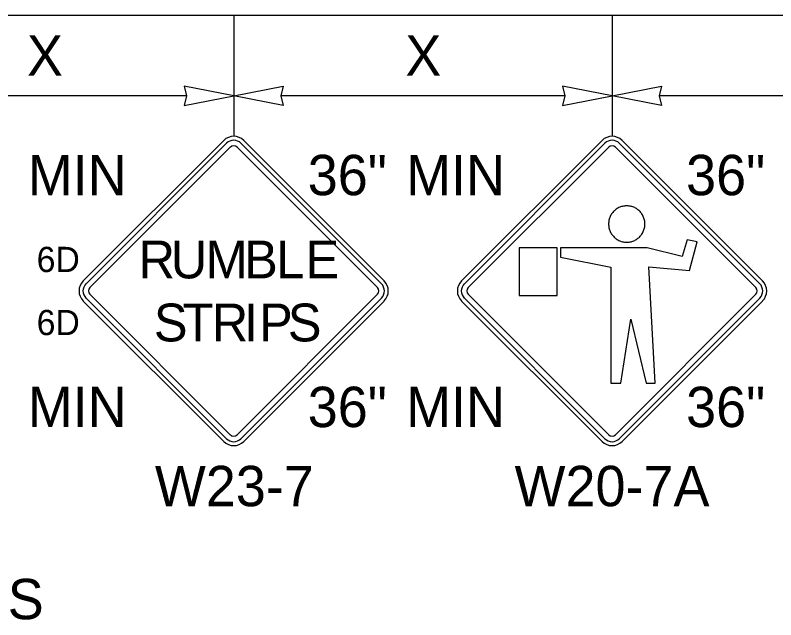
# Model space of a CAD drawing. Extents: x 99998.9 to 100095.7, y 99995 to 100010.7.
# Drawn here: x 100042.344 to 100043.851, y 100004.534 to 100005.732 of the extents above; entities that cross this region are included whole.
import ezdxf

# ---------------------------------------------------------------- set-up
doc = ezdxf.new("R2010")
doc.units = 0
for name, color, linetype in [('RD_ED_ShoulderPavedEdge', 7, 'Continuous'), ('TR_SN_ConstructionSigns', 7, 'Continuous'), ('TR_WZ_WorkZoneDetails', 7, 'Continuous'), ('TR_WZ_WorkZoneTextCurrent', 7, 'Continuous')]:
    doc.layers.add(name, color=color, linetype=linetype)

msp = doc.modelspace()

# ---------------------------------------------------------------- linework, layer by layer
at = {"layer": 'RD_ED_ShoulderPavedEdge'}
msp.add_line((100040.1076, 100005.7323), (100055.6424, 100005.7323), dxfattribs=at)
at = {"layer": 'TR_SN_ConstructionSigns'}
for p, q in [((100042.7568, 100005.4841), (100042.4783, 100005.2057)), ((100043.075, 100005.2057), (100042.7965, 100005.4841)), ((100043.5068, 100005.4841), (100043.2283, 100005.2057)), ((100043.825, 100005.2057), (100043.5465, 100005.4841)), ((100042.7623, 100005.4786), (100042.4839, 100005.2001)), ((100042.4916, 100005.1924), (100042.77, 100005.4708)), ((100042.7833, 100005.4708), (100043.0617, 100005.1924)), ((100043.0694, 100005.2001), (100042.791, 100005.4786)), ((100043.5123, 100005.4786), (100043.2339, 100005.2001)), ((100043.2416, 100005.1924), (100043.52, 100005.4708)), ((100043.5333, 100005.4708), (100043.8117, 100005.1924)), ((100043.8194, 100005.2001), (100043.541, 100005.4786)), ((100043.5307, 100005.3443), (100043.5293, 100005.343)), ((100043.5321, 100005.3456), (100043.5307, 100005.3443)), ((100043.5336, 100005.3468), (100043.5321, 100005.3456)), ((100043.5351, 100005.348), (100043.5336, 100005.3468)), ((100043.5367, 100005.349), (100043.5351, 100005.348)), ((100043.5384, 100005.35), (100043.5367, 100005.349)), ((100043.5401, 100005.3509), (100043.5384, 100005.35)), ((100043.5418, 100005.3517), (100043.5401, 100005.3509)), ((100043.5436, 100005.3524), (100043.5418, 100005.3517)), ((100043.5454, 100005.353), (100043.5436, 100005.3524)), ((100043.5473, 100005.3535), (100043.5454, 100005.353)), ((100043.5492, 100005.3539), (100043.5473, 100005.3535)), ((100043.5511, 100005.3542), (100043.5492, 100005.3539)), ((100043.5529, 100005.3544), (100043.5511, 100005.3542)), ((100043.5549, 100005.3545), (100043.5529, 100005.3544)), ((100043.5568, 100005.3545), (100043.5549, 100005.3545)), ((100043.5587, 100005.3544), (100043.5568, 100005.3545)), ((100043.5606, 100005.3542), (100043.5587, 100005.3544)), ((100043.5625, 100005.3539), (100043.5606, 100005.3542)), ((100043.5644, 100005.3535), (100043.5625, 100005.3539)), ((100043.5662, 100005.353), (100043.5644, 100005.3535)), ((100043.5681, 100005.3524), (100043.5662, 100005.353)), ((100043.5698, 100005.3517), (100043.5681, 100005.3524)), ((100043.5716, 100005.3509), (100043.5698, 100005.3517)), ((100043.5733, 100005.35), (100043.5716, 100005.3509)), ((100043.575, 100005.349), (100043.5733, 100005.35)), ((100043.5765, 100005.348), (100043.575, 100005.349)), ((100043.5781, 100005.3468), (100043.5765, 100005.348)), ((100043.5795, 100005.3456), (100043.5781, 100005.3468)), ((100043.581, 100005.3443), (100043.5795, 100005.3456)), ((100043.5823, 100005.343), (100043.581, 100005.3443)), ((100043.5216, 100005.3298), (100043.5211, 100005.328)), ((100043.5223, 100005.3316), (100043.5216, 100005.3298)), ((100043.523, 100005.3334), (100043.5223, 100005.3316)), ((100043.5238, 100005.3351), (100043.523, 100005.3334)), ((100043.5248, 100005.3368), (100043.5238, 100005.3351)), ((100043.5258, 100005.3385), (100043.5248, 100005.3368)), ((100043.5269, 100005.34), (100043.5258, 100005.3385)), ((100043.5281, 100005.3415), (100043.5269, 100005.34)), ((100043.5293, 100005.343), (100043.5281, 100005.3415)), ((100043.5835, 100005.3415), (100043.5823, 100005.343)), ((100043.5847, 100005.34), (100043.5835, 100005.3415)), ((100043.5858, 100005.3385), (100043.5847, 100005.34)), ((100043.5868, 100005.3368), (100043.5858, 100005.3385)), ((100043.5878, 100005.3351), (100043.5868, 100005.3368)), ((100043.5886, 100005.3334), (100043.5878, 100005.3351)), ((100043.5893, 100005.3316), (100043.5886, 100005.3334)), ((100043.59, 100005.3298), (100043.5893, 100005.3316)), ((100043.5906, 100005.328), (100043.59, 100005.3298)), ((100043.52, 100005.3223), (100043.5198, 100005.3204)), ((100043.5198, 100005.3204), (100043.5198, 100005.3185)), ((100043.5198, 100005.3185), (100043.5198, 100005.3166)), ((100043.5198, 100005.3166), (100043.52, 100005.3147)), ((100043.5203, 100005.3243), (100043.52, 100005.3223)), ((100043.52, 100005.3147), (100043.5203, 100005.3128)), ((100043.5206, 100005.3261), (100043.5203, 100005.3243)), ((100043.5211, 100005.328), (100043.5206, 100005.3261)), ((100043.591, 100005.3261), (100043.5906, 100005.328)), ((100043.5914, 100005.3243), (100043.591, 100005.3261)), ((100043.5917, 100005.3223), (100043.5914, 100005.3243)), ((100043.5914, 100005.3128), (100043.5917, 100005.3147)), ((100043.5918, 100005.3204), (100043.5917, 100005.3223)), ((100043.5917, 100005.3147), (100043.5918, 100005.3166)), ((100043.5918, 100005.3185), (100043.5918, 100005.3204)), ((100043.5918, 100005.3166), (100043.5918, 100005.3185)), ((100043.5203, 100005.3128), (100043.5206, 100005.3109)), ((100043.5206, 100005.3109), (100043.5211, 100005.309)), ((100043.5211, 100005.309), (100043.5216, 100005.3072)), ((100043.5216, 100005.3072), (100043.5223, 100005.3054)), ((100043.5223, 100005.3054), (100043.523, 100005.3036)), ((100043.523, 100005.3036), (100043.5238, 100005.3019)), ((100043.5238, 100005.3019), (100043.5248, 100005.3002)), ((100043.5248, 100005.3002), (100043.5258, 100005.2986)), ((100043.5258, 100005.2986), (100043.5269, 100005.297)), ((100043.5847, 100005.297), (100043.5858, 100005.2986)), ((100043.5858, 100005.2986), (100043.5868, 100005.3002)), ((100043.5868, 100005.3002), (100043.5878, 100005.3019)), ((100043.5878, 100005.3019), (100043.5886, 100005.3036)), ((100043.5886, 100005.3036), (100043.5893, 100005.3054)), ((100043.5893, 100005.3054), (100043.59, 100005.3072)), ((100043.59, 100005.3072), (100043.5906, 100005.309)), ((100043.5906, 100005.309), (100043.591, 100005.3109)), ((100043.591, 100005.3109), (100043.5914, 100005.3128)), ((100043.5269, 100005.297), (100043.5281, 100005.2955)), ((100043.5281, 100005.2955), (100043.5293, 100005.2941)), ((100043.5293, 100005.2941), (100043.5307, 100005.2927)), ((100043.5307, 100005.2927), (100043.5321, 100005.2914)), ((100043.5321, 100005.2914), (100043.5336, 100005.2902)), ((100043.5336, 100005.2902), (100043.5351, 100005.289)), ((100043.5351, 100005.289), (100043.5367, 100005.288)), ((100043.5367, 100005.288), (100043.5384, 100005.287)), ((100043.5384, 100005.287), (100043.5401, 100005.2861)), ((100043.5401, 100005.2861), (100043.5418, 100005.2853)), ((100043.5418, 100005.2853), (100043.5436, 100005.2846)), ((100043.5436, 100005.2846), (100043.5454, 100005.284)), ((100043.5454, 100005.284), (100043.5473, 100005.2835)), ((100043.5473, 100005.2835), (100043.5492, 100005.2831)), ((100043.5492, 100005.2831), (100043.5511, 100005.2828)), ((100043.5511, 100005.2828), (100043.5529, 100005.2826)), ((100043.5587, 100005.2826), (100043.5606, 100005.2828)), ((100043.5606, 100005.2828), (100043.5625, 100005.2831)), ((100043.5625, 100005.2831), (100043.5644, 100005.2835)), ((100043.5644, 100005.2835), (100043.5662, 100005.284)), ((100043.5662, 100005.284), (100043.5681, 100005.2846)), ((100043.5681, 100005.2846), (100043.5698, 100005.2853)), ((100043.5698, 100005.2853), (100043.5716, 100005.2861)), ((100043.5716, 100005.2861), (100043.5733, 100005.287)), ((100043.5733, 100005.287), (100043.575, 100005.288)), ((100043.575, 100005.288), (100043.5765, 100005.289)), ((100043.5765, 100005.289), (100043.5781, 100005.2902)), ((100043.5781, 100005.2902), (100043.5795, 100005.2914)), ((100043.5795, 100005.2914), (100043.581, 100005.2927)), ((100043.581, 100005.2927), (100043.5823, 100005.2941)), ((100043.5823, 100005.2941), (100043.5835, 100005.2955)), ((100043.5835, 100005.2955), (100043.5847, 100005.297)), ((100043.6753, 100005.2869), (100043.6656, 100005.2541)), ((100043.6953, 100005.2833), (100043.6753, 100005.2869)), ((100043.6803, 100005.2265), (100043.6953, 100005.2833)), ((100043.3424, 100005.2712), (100043.3424, 100005.1765)), ((100043.4177, 100005.2712), (100043.3424, 100005.2712)), ((100043.4177, 100005.1765), (100043.4177, 100005.2712)), ((100043.5961, 100005.2712), (100043.4247, 100005.2712)), ((100043.4247, 100005.2712), (100043.4247, 100005.2531)), ((100043.5529, 100005.2826), (100043.5549, 100005.2825)), ((100043.5549, 100005.2825), (100043.5568, 100005.2825)), ((100043.5568, 100005.2825), (100043.5587, 100005.2826)), ((100043.6656, 100005.2541), (100043.5961, 100005.2712)), ((100043.4247, 100005.2531), (100043.5242, 100005.2333)), ((100043.5242, 100005.2333), (100043.5242, 100005.003)), ((100043.6124, 100005.003), (100043.5993, 100005.2334)), ((100043.5993, 100005.2334), (100043.6803, 100005.2265)), ((100042.77, 100004.9007), (100042.4916, 100005.1792)), ((100043.0617, 100005.1792), (100042.7833, 100004.9007)), ((100043.52, 100004.9007), (100043.2416, 100005.1792)), ((100043.8117, 100005.1792), (100043.5333, 100004.9007)), ((100042.4783, 100005.1659), (100042.7568, 100004.8875)), ((100042.4839, 100005.1714), (100042.7623, 100004.893)), ((100042.791, 100004.893), (100043.0694, 100005.1714)), ((100042.7965, 100004.8875), (100043.075, 100005.1659)), ((100043.2283, 100005.1659), (100043.5068, 100004.8875)), ((100043.2339, 100005.1714), (100043.5123, 100004.893)), ((100043.3424, 100005.1765), (100043.4177, 100005.1765)), ((100043.541, 100004.893), (100043.8194, 100005.1714)), ((100043.5465, 100004.8875), (100043.825, 100005.1659)), ((100043.5444, 100005.003), (100043.5641, 100005.1297)), ((100043.5641, 100005.1297), (100043.5944, 100005.003)), ((100043.5242, 100005.003), (100043.5444, 100005.003)), ((100043.5944, 100005.003), (100043.6124, 100005.003))]:
    msp.add_line(p, q, dxfattribs=at)
for centre, radius, start, end in [((100042.7767, 100005.4642), 0.0281, 45, 135), ((100042.7767, 100005.4642), 0.0203, 45, 135), ((100043.5267, 100005.4642), 0.0281, 45, 135), ((100043.5267, 100005.4642), 0.0203, 45, 135), ((100042.7767, 100005.4642), 0.00937, 45, 135), ((100043.5267, 100005.4642), 0.00937, 45, 135), ((100042.4982, 100005.1858), 0.0281, 135, 225), ((100042.4982, 100005.1858), 0.0203, 135, 225), ((100042.4982, 100005.1858), 0.00937, 135, 225), ((100043.0551, 100005.1858), 0.00937, 315, 45), ((100043.0551, 100005.1858), 0.0203, 315, 45), ((100043.0551, 100005.1858), 0.0281, 315, 45), ((100043.2482, 100005.1858), 0.0281, 135, 225), ((100043.2482, 100005.1858), 0.0203, 135, 225), ((100043.2482, 100005.1858), 0.00937, 135, 225), ((100043.8051, 100005.1858), 0.00937, 315, 45), ((100043.8051, 100005.1858), 0.0203, 315, 45), ((100043.8051, 100005.1858), 0.0281, 315, 45), ((100042.7767, 100004.9074), 0.0203, 225, 315), ((100042.7767, 100004.9074), 0.00937, 225, 315), ((100043.5267, 100004.9074), 0.0203, 225, 315), ((100043.5267, 100004.9074), 0.00937, 225, 315), ((100042.7767, 100004.9074), 0.0281, 225, 315), ((100043.5267, 100004.9074), 0.0281, 225, 315)]:
    msp.add_arc(centre, radius, start, end, dxfattribs=at)
at = {"layer": 'TR_WZ_WorkZoneDetails'}
for p, q in [((100042.7767, 100005.7323), (100042.7767, 100005.4923)), ((100043.5267, 100005.7323), (100043.5267, 100005.4923)), ((100042.6829, 100005.5723), (100042.1204, 100005.5723)), ((100043.4329, 100005.5723), (100042.8704, 100005.5723)), ((100044.1829, 100005.5723), (100043.6204, 100005.5723))]:
    msp.add_line(p, q, dxfattribs=at)
for points in [[(100042.7767, 100005.5723), (100042.6784, 100005.5916), (100042.6829, 100005.5723), (100042.6784, 100005.5531)], [(100042.7767, 100005.5723), (100042.8749, 100005.5916), (100042.8704, 100005.5723), (100042.8749, 100005.5531)], [(100043.5267, 100005.5723), (100043.4284, 100005.5916), (100043.4329, 100005.5723), (100043.4284, 100005.5531)], [(100043.5267, 100005.5723), (100043.6249, 100005.5916), (100043.6204, 100005.5723), (100043.6249, 100005.5531)]]:
    msp.add_lwpolyline(points, close=True, dxfattribs=at)

# ---------------------------------------------------------------- texts
at = {"layer": 'TR_SN_ConstructionSigns'}
for s, p in [('MIN', (100042.3684, 100005.3756)), ('36"', (100042.9234, 100005.3756)), ('MIN', (100043.1184, 100005.3756)), ('36"', (100043.6734, 100005.3756)), ('36"', (100042.9234, 100004.916)), ('36"', (100043.6734, 100004.916)), ('MIN', (100042.3684, 100004.916)), ('MIN', (100043.1184, 100004.916)), ('W23-7', (100042.6204, 100004.7592)), ('W20-7A', (100043.3334, 100004.7592)), ('40 MPH OR LESS', (100041.5202, 100004.5352))]:
    msp.add_text(s, height=0.08, rotation=360, dxfattribs=at).set_placement(p)
for s, height, p in [('R', 0.075, (100042.588, 100005.2108)), ('U', 0.075, (100042.6518, 100005.2108)), ('M', 0.075, (100042.7208, 100005.2108)), ('B', 0.075, (100042.7973, 100005.2108)), ('L', 0.075, (100042.861, 100005.2108)), ('E', 0.075, (100042.9188, 100005.2108)), ('6D', 0.05, (100042.3861, 100005.2233)), ('6D', 0.05, (100042.3861, 100005.0983)), ('S', 0.075, (100042.6184, 100005.0858)), ('T', 0.075, (100042.6754, 100005.0858)), ('R', 0.075, (100042.7332, 100005.0858)), ('I', 0.075, (100042.7969, 100005.0858)), ('P', 0.075, (100042.8269, 100005.0858)), ('S', 0.075, (100042.8839, 100005.0858))]:
    msp.add_text(s, height=height, dxfattribs=at).set_placement(p)
at = {"layer": 'TR_WZ_WorkZoneTextCurrent'}
for p in [(100042.3669, 100005.6123), (100043.1169, 100005.6123)]:
    msp.add_text('X', height=0.08, rotation=360, dxfattribs=at).set_placement(p)

doc.saveas('drawing.dxf')
